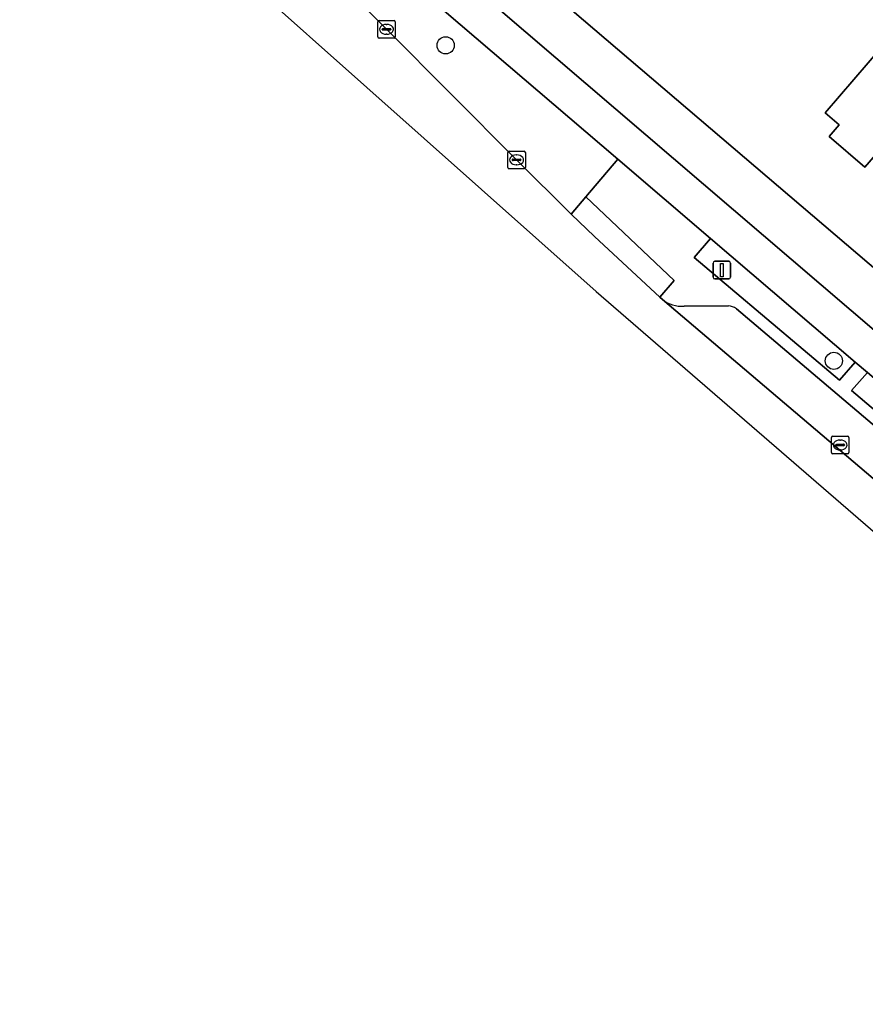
# Model space of a CAD drawing. Extents: x 162523 to 163266, y 381230 to 382050.
# Drawn here: x 162531.9 to 162580.1, y 381740.5 to 381797.1 of the extents above; entities that cross this region are included whole.
import ezdxf

# ---------------------------------------------------------------- set-up
doc = ezdxf.new("R2010")
doc.units = 0
for name, color, linetype in [('IMGEO_Berm_groen', 7, 'Continuous'), ('IMGEO_Berm_open', 7, 'Continuous'), ('IMGEO_Boom', 7, 'Continuous'), ('IMGEO_Erf', 7, 'Continuous'), ('IMGEO_Fietspad_gesloten', 7, 'Continuous'), ('IMGEO_Kolk', 7, 'Continuous'), ('IMGEO_Lichtmast', 7, 'Continuous'), ('IMGEO_Pand', 7, 'Continuous'), ('IMGEO_Parkeervlak_open', 7, 'Continuous'), ('IMGEO_Rijbaan_lokaal_gesloten', 7, 'Continuous'), ('IMGEO_Voetpad_open', 7, 'Continuous')]:
    doc.layers.add(name, color=color, linetype=linetype)

msp = doc.modelspace()

# ---------------------------------------------------------------- linework, layer by layer
at = {"layer": 'IMGEO_Berm_groen'}
msp.add_lwpolyline([(162541.691, 381807.666), (162541.866, 381807.508), (162552.821, 381796.54), (162560.227, 381789.1), (162563.333, 381786.008), (162564.169, 381786.991), (162565.997, 381789.141), (162547.12, 381805.283)], dxfattribs=at)
for points in [[(162571.272, 381784.63), (162570.345, 381783.548), (162578.617, 381776.558), (162579.513, 381777.583)], [(162580.204, 381776.991), (162579.301, 381775.955), (162587.628, 381768.898), (162588.493, 381769.903)]]:
    msp.add_lwpolyline(points, close=True, dxfattribs=at)
at = {"layer": 'IMGEO_Berm_open'}
for points in [[(162587.628, 381768.898), (162579.301, 381775.955), (162580.204, 381776.991), (162579.513, 381777.583), (162578.617, 381776.558), (162570.345, 381783.548), (162571.272, 381784.63), (162565.997, 381789.141), (162564.169, 381786.991), (162569.192, 381782.231), (162568.384, 381781.28), (162568.532, 381781.143)], [(162569.763, 381780.76), (162572.288, 381780.793)], [(162572.745, 381780.619), (162593.185, 381763.279)]]:
    msp.add_lwpolyline(points, dxfattribs=at)
for centre, radius, start, end in [((162569.647, 381782.557), 1.8, 231.7375, 273.6976), ((162572.202, 381779.879), 0.918, 53.7041, 84.6078)]:
    msp.add_arc(centre, radius, start, end, dxfattribs=at)
at = {"layer": 'IMGEO_Boom'}
for centre in [(162556.188, 381795.627), (162578.298, 381777.654)]:
    msp.add_circle(centre, 0.489, dxfattribs=at)
at = {"layer": 'IMGEO_Erf'}
for points in [[(162549.054, 381809.864), (162602.511, 381764.218)], [(162580.674, 381789.389), (162580.064, 381788.68), (162578.025, 381790.432), (162578.596, 381791.097), (162577.8, 381791.781), (162581.059, 381795.574)]]:
    msp.add_lwpolyline(points, dxfattribs=at)
at = {"layer": 'IMGEO_Fietspad_gesloten'}
for points in [[(162601.096, 381761.857), (162549.056, 381806.402), (162548.287, 381807.068)], [(162546.004, 381806.321), (162547.12, 381805.283), (162565.997, 381789.141), (162571.272, 381784.63), (162579.513, 381777.583), (162580.204, 381776.991), (162588.493, 381769.903), (162589.179, 381769.316), (162597.187, 381762.468), (162599.877, 381760.168), (162602.123, 381758.248), (162610.407, 381751.166), (162611.084, 381750.587), (162619.592, 381743.314), (162620.285, 381742.721), (162628.68, 381735.544)]]:
    msp.add_lwpolyline(points, dxfattribs=at)
at = {"layer": 'IMGEO_Kolk'}
for p, q in [((162552.32, 381796.114), (162552.32, 381796.966)), ((162552.395, 381797.04), (162553.247, 381797.04)), ((162552.808, 381796.82), (162552.833, 381796.82)), ((162553.321, 381796.966), (162553.321, 381796.114)), ((162552.579, 381796.534), (162552.579, 381796.546)), ((162553.017, 381796.497), (162552.619, 381796.497)), ((162552.622, 381796.583), (162553.02, 381796.583)), ((162552.831, 381796.26), (162552.806, 381796.26)), ((162553.063, 381796.546), (162553.063, 381796.534)), ((162553.247, 381796.04), (162552.395, 381796.04)), ((162559.726, 381788.674), (162559.726, 381789.526)), ((162559.801, 381789.6), (162560.653, 381789.6)), ((162560.214, 381789.38), (162560.239, 381789.38)), ((162560.727, 381789.526), (162560.727, 381788.674)), ((162559.985, 381789.094), (162559.985, 381789.106)), ((162560.423, 381789.057), (162560.025, 381789.057)), ((162560.028, 381789.143), (162560.426, 381789.143)), ((162560.237, 381788.82), (162560.212, 381788.82)), ((162560.469, 381789.106), (162560.469, 381789.094)), ((162560.653, 381788.6), (162559.801, 381788.6)), ((162578.153, 381772.431), (162578.153, 381773.283)), ((162578.228, 381773.357), (162579.08, 381773.357)), ((162578.641, 381773.137), (162578.666, 381773.137)), ((162579.154, 381773.283), (162579.154, 381772.431)), ((162579.08, 381772.357), (162578.228, 381772.357)), ((162578.412, 381772.851), (162578.412, 381772.863)), ((162578.85, 381772.814), (162578.452, 381772.814)), ((162578.455, 381772.9), (162578.853, 381772.9)), ((162578.664, 381772.577), (162578.639, 381772.577)), ((162578.896, 381772.863), (162578.896, 381772.851))]:
    msp.add_line(p, q, dxfattribs=at)
for points in [[(162552.32, 381796.114), (162552.32, 381796.966)], [(162552.395, 381797.04), (162553.247, 381797.04)], [(162553.321, 381796.966), (162553.321, 381796.114)], [(162553.247, 381796.04), (162552.395, 381796.04)], [(162559.726, 381788.674), (162559.726, 381789.526)], [(162559.801, 381789.6), (162560.653, 381789.6)], [(162560.727, 381789.526), (162560.727, 381788.674)], [(162560.653, 381788.6), (162559.801, 381788.6)], [(162578.153, 381772.431), (162578.153, 381773.283)], [(162578.228, 381773.357), (162579.08, 381773.357)], [(162579.154, 381773.283), (162579.154, 381772.431)], [(162579.08, 381772.357), (162578.228, 381772.357)]]:
    msp.add_lwpolyline(points, dxfattribs=at)
for centre, radius, start, end in [((162552.397, 381796.964), 0.0765, 91.552, 178.448), ((162552.397, 381796.964), 0.0765, 91.552, 178.448), ((162553.245, 381796.964), 0.0765, 1.552, 88.448), ((162553.245, 381796.964), 0.0765, 1.552, 88.448), ((162552.397, 381796.116), 0.0765, 181.552, 268.448), ((162552.397, 381796.116), 0.0765, 181.552, 268.448), ((162552.619, 381796.543), 0.0403, 85.8775, 175.7526), ((162552.616, 381796.533), 0.0366, 178.938, 274.7102), ((162553.02, 381796.54), 0.043, 264.8664, 352.4533), ((162553.024, 381796.545), 0.0386, 1.7309, 96.639), ((162553.245, 381796.116), 0.0765, 271.552, 358.448), ((162553.245, 381796.116), 0.0765, 271.552, 358.448), ((162559.803, 381789.524), 0.0765, 91.552, 178.448), ((162559.803, 381789.524), 0.0765, 91.552, 178.448), ((162560.651, 381789.524), 0.0765, 1.552, 88.448), ((162560.651, 381789.524), 0.0765, 1.552, 88.448), ((162560.025, 381789.103), 0.0403, 85.8775, 175.7526), ((162560.022, 381789.093), 0.0366, 178.938, 274.7102), ((162560.426, 381789.1), 0.043, 264.8664, 352.4533), ((162560.43, 381789.105), 0.0386, 1.7309, 96.639), ((162559.803, 381788.676), 0.0765, 181.552, 268.448), ((162559.803, 381788.676), 0.0765, 181.552, 268.448), ((162560.651, 381788.676), 0.0765, 271.552, 358.448), ((162560.651, 381788.676), 0.0765, 271.552, 358.448), ((162578.23, 381773.281), 0.0765, 91.552, 178.448), ((162578.23, 381773.281), 0.0765, 91.552, 178.448), ((162579.078, 381773.281), 0.0765, 1.552, 88.448), ((162579.078, 381773.281), 0.0765, 1.552, 88.448), ((162578.23, 381772.433), 0.0765, 181.552, 268.448), ((162578.23, 381772.433), 0.0765, 181.552, 268.448), ((162578.452, 381772.86), 0.0403, 85.8775, 175.7526), ((162578.449, 381772.85), 0.0366, 178.938, 274.7102), ((162578.853, 381772.857), 0.043, 264.8664, 352.4533), ((162578.857, 381772.862), 0.0386, 1.7309, 96.639), ((162579.078, 381772.433), 0.0765, 271.552, 358.448), ((162579.078, 381772.433), 0.0765, 271.552, 358.448)]:
    msp.add_arc(centre, radius, start, end, dxfattribs=at)
for centre, major_axis, ratio, start_param, end_param in [((162552.807, 381796.54), (-0.387, 0.002), 0.722429, 4.712389, 7.853982), ((162552.832, 381796.54), (-0.39, 0.002), 0.717154, 1.570796, 4.712389), ((162560.213, 381789.1), (-0.387, 0.002), 0.722429, 4.712389, 7.853982), ((162560.238, 381789.1), (-0.39, 0.002), 0.717154, 1.570796, 4.712389), ((162578.64, 381772.857), (-0.387, 0.002), 0.722429, 4.712389, 7.853982), ((162578.665, 381772.857), (-0.39, 0.002), 0.717154, 1.570796, 4.712389)]:
    msp.add_ellipse(centre, major_axis=major_axis, ratio=ratio, start_param=start_param, end_param=end_param, dxfattribs=at)
at = {"layer": 'IMGEO_Lichtmast'}
for p, q in [((162571.418, 381782.422), (162571.418, 381783.222)), ((162571.418, 381783.222), (162571.418, 381782.422)), ((162571.518, 381783.322), (162572.308, 381783.322)), ((162572.308, 381783.322), (162571.518, 381783.322)), ((162572.408, 381783.222), (162572.408, 381782.422)), ((162572.408, 381782.422), (162572.408, 381783.222)), ((162572.308, 381782.322), (162571.518, 381782.322)), ((162571.518, 381782.322), (162572.308, 381782.322))]:
    msp.add_line(p, q, dxfattribs=at)
msp.add_lwpolyline([(162571.838, 381783.197), (162571.988, 381783.197), (162571.988, 381782.447), (162571.838, 381782.447), (162571.838, 381783.197)], dxfattribs=at)
for centre, start, end in [((162571.518, 381783.222), 90, 180), ((162571.518, 381783.222), 90, 180), ((162572.308, 381783.222), 0, 90), ((162572.308, 381783.222), 360, 90), ((162571.518, 381782.422), 180, 270), ((162571.518, 381782.422), 180, 270), ((162572.308, 381782.422), 270, 0), ((162572.308, 381782.422), 270, 0)]:
    msp.add_arc(centre, 0.1, start, end, dxfattribs=at)
at = {"layer": 'IMGEO_Pand'}
msp.add_lwpolyline([(162582.105, 381788.159), (162587.674, 381794.638), (162583.406, 381798.306), (162581.059, 381795.574), (162577.8, 381791.781), (162578.596, 381791.097), (162578.025, 381790.432), (162580.064, 381788.68), (162580.674, 381789.389)], close=True, dxfattribs=at)
at = {"layer": 'IMGEO_Parkeervlak_open'}
for points in [[(162568.532, 381781.143), (162594.297, 381759.242)], [(162572.288, 381780.793), (162569.763, 381780.76)], [(162593.185, 381763.279), (162572.745, 381780.619)]]:
    msp.add_lwpolyline(points, dxfattribs=at)
for centre, radius, start, end in [((162569.647, 381782.557), 1.8, 231.7375, 273.6976), ((162572.202, 381779.879), 0.918, 53.7041, 84.6078)]:
    msp.add_arc(centre, radius, start, end, dxfattribs=at)
at = {"layer": 'IMGEO_Rijbaan_lokaal_gesloten'}
for points in [[(162537.938, 381816.448), (162531.941, 381810.835), (162564.766, 381781.599), (162660.039, 381699.143), (162682.885, 381679.37)], [(162625.869, 381732.446), (162599.458, 381754.875), (162599.342, 381754.973), (162594.573, 381759.007), (162594.384, 381759.168), (162594.297, 381759.242), (162568.532, 381781.143), (162568.384, 381781.28), (162564.665, 381784.731), (162563.333, 381786.008), (162560.227, 381789.1), (162552.821, 381796.54), (162541.866, 381807.508), (162541.691, 381807.666)]]:
    msp.add_lwpolyline(points, dxfattribs=at)
at = {"layer": 'IMGEO_Voetpad_open'}
for points in [[(162693.781, 381686.286), (162665.388, 381710.53), (162664.663, 381711.149), (162634.463, 381736.935), (162633.579, 381737.69), (162619.163, 381750), (162603.191, 381763.638), (162602.511, 381764.218), (162549.054, 381809.864)], [(162548.287, 381807.068), (162549.056, 381806.402), (162601.096, 381761.857), (162634.563, 381733.29), (162680.601, 381693.932), (162686.514, 381688.902)]]:
    msp.add_lwpolyline(points, dxfattribs=at)
msp.add_lwpolyline([(162564.169, 381786.991), (162563.333, 381786.008), (162564.665, 381784.731), (162568.384, 381781.28), (162569.192, 381782.231)], close=True, dxfattribs=at)

doc.saveas('drawing.dxf')
